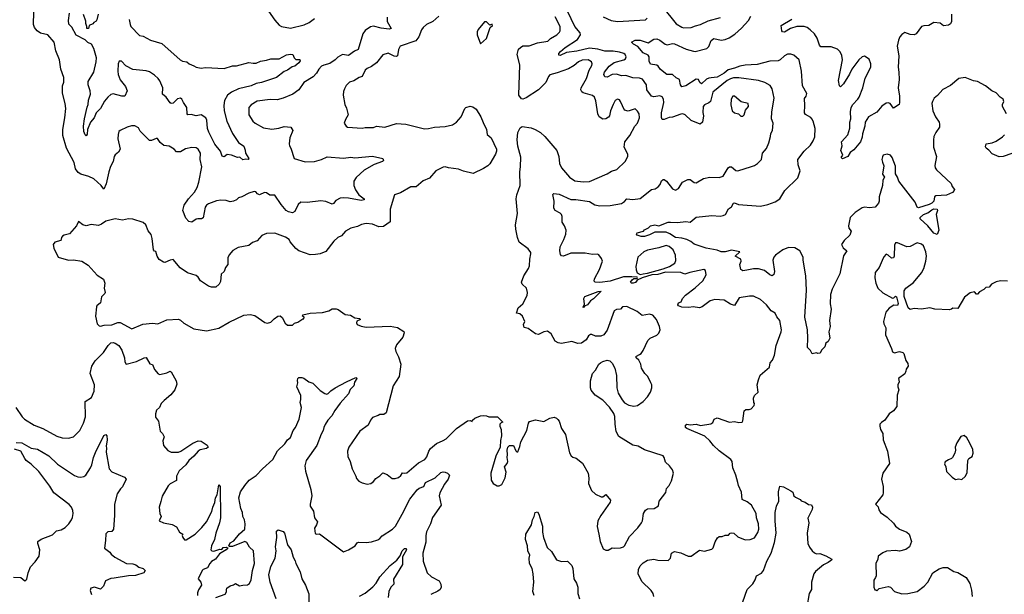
# Model space of a CAD drawing. Extents: x 2056909 to 2160450, y 827444 to 1016825.
# Tile 452 of 501: x 2126266 to 2135753, y 954947 to 960481. Entities that reach past the tile are written whole.
import ezdxf

# ---------------------------------------------------------------- set-up
doc = ezdxf.new("R2010")
doc.units = 0

msp = doc.modelspace()

# ---------------------------------------------------------------- linework, layer by layer
at = {"layer": '0CON10XD'}
for points in [[(2129805.7, 960505), (2129806.7, 960465), (2129846.7, 960395), (2129825, 960390.6), (2129750.2, 960400.2), (2129675, 960417.5), (2129645, 960412), (2129595, 960378), (2129572.9, 960345), (2129527, 960193), (2129491.8, 960178.2), (2129434.5, 960135.5), (2129375, 960144.6), (2129331.7, 960121.7), (2129305, 960094.3), (2129255, 960059.2), (2129195, 960044), (2129175, 960032.5), (2129147.8, 960005), (2129125.5, 959965), (2129095, 959930), (2129002, 959875), (2128954.6, 959805.4), (2128896.1, 959763.9), (2128805, 959724.4), (2128745, 959710), (2128677.7, 959712.3), (2128555, 959697.5), (2128495, 959661.2), (2128474.4, 959635.6), (2128472, 959565), (2128512, 959505), (2128533.3, 959485), (2128615, 959439.2), (2128695, 959427.5), (2128763.2, 959436.8), (2128815, 959453.1), (2128876.7, 959445), (2128897.5, 959415), (2128870, 959345), (2128861.2, 959285), (2128864, 959265), (2128876.7, 959243.3), (2128911.2, 959145), (2129015, 959112.1), (2129105, 959115.7), (2129174.1, 959135.9), (2129228.3, 959161.7), (2129385, 959146.9), (2129455, 959156.7), (2129495, 959150), (2129665, 959166.9), (2129765, 959143.3), (2129770, 959125), (2129760, 959115), (2129682.7, 959087.3), (2129585, 959031.9), (2129508.6, 958961.4), (2129485.8, 958925), (2129485.7, 958885.7), (2129502.6, 958842.6), (2129532.5, 958795), (2129585.8, 958755), (2129586.2, 958745), (2129555, 958740.8), (2129435, 958763.1), (2129383.1, 958766.9), (2129355, 958762), (2129311.2, 958738.8), (2129288.3, 958711.7), (2129275, 958706), (2129215, 958729.2), (2129166.4, 958736.4), (2129035, 958721.9), (2128975, 958722.5), (2128947.9, 958702.1), (2128917.3, 958632.7), (2128895, 958622), (2128855, 958630.6), (2128833.4, 958643.4), (2128785, 958700.8), (2128725, 958790), (2128675, 958791.2), (2128645, 958813.8), (2128625, 958815.8), (2128575, 958796), (2128556.7, 958805), (2128542.3, 958822.3), (2128525, 958826.2), (2128475, 958810), (2128405, 958773.8), (2128375, 958766.7), (2128355, 958746), (2128325, 958733.8), (2128295, 958726.2), (2128255, 958741.2), (2128203.9, 958743.9), (2128162, 958738), (2128085, 958708.9), (2128065, 958694.2), (2128051.9, 958675), (2128035, 958573.3), (2128015.9, 958564.1), (2127982.9, 958562.9), (2127965, 958558.6), (2127925, 958532), (2127895, 958536.2), (2127865, 958570), (2127838.6, 958645), (2127850.5, 958695), (2127892.3, 958755), (2127949.9, 958820.1), (2127974.6, 958865), (2127991.5, 958915), (2128020, 959065), (2128004.3, 959135), (2128007.2, 959197.2), (2127986, 959235), (2127965, 959248), (2127925, 959250), (2127864, 959236), (2127815, 959210), (2127775, 959208.8), (2127755, 959233.3), (2127705, 959263.3), (2127655, 959268.8), (2127619.7, 959299.7), (2127595, 959336.2), (2127581.7, 959338.3), (2127535, 959317.5), (2127515, 959317.5), (2127428, 959408), (2127409.7, 959439.7), (2127375, 959458.8), (2127342.3, 959457.7), (2127302.7, 959447.3), (2127232.5, 959415), (2127221.2, 959405), (2127213.8, 959375), (2127210.8, 959335), (2127233.1, 959235), (2127216.9, 959205), (2127185, 959180.8), (2127175.7, 959165), (2127167.5, 959115), (2127141.3, 959068.7), (2127124.3, 959015), (2127099.5, 958900.5), (2127075, 958850), (2127051.9, 958885), (2126978.6, 958948.6), (2126932.3, 958972.3), (2126855, 958992.7), (2126829.8, 959009.8), (2126804.4, 959044.4), (2126791.5, 959105), (2126715.6, 959245.6), (2126680.6, 959365), (2126680.6, 959425), (2126701.4, 959535), (2126708.6, 959625), (2126704.2, 959675), (2126679.2, 959775), (2126678, 959845), (2126689.3, 959879.3), (2126690, 959925), (2126661.2, 960005), (2126650, 960095), (2126613, 960183), (2126597.1, 960265), (2126536.8, 960336.8), (2126465, 960350), (2126433, 960373), (2126406.8, 960406.8), (2126397.8, 960435), (2126401.2, 960555)], [(2128662.3, 960562.3), (2128725.7, 960475.7), (2128767.3, 960427.3), (2128787.5, 960415), (2128875, 960400.5), (2129007.6, 960432.4), (2129054.1, 960455.9), (2129105, 960492.9)], [(2131802.4, 957962.4), (2131804.7, 957985.3), (2131853.8, 958075), (2131880, 958155), (2131871.1, 958181.1), (2131845, 958216.2), (2131833.6, 958223.6), (2131785, 958220.8), (2131715, 958231.8), (2131575, 958232), (2131505, 958204.2), (2131488, 958208), (2131478.3, 958218.3), (2131468.8, 958255), (2131472.9, 958295), (2131509.1, 958365), (2131526.7, 958415), (2131531.1, 958455), (2131516.4, 958496.4), (2131492.1, 958532.1), (2131494.3, 958585), (2131487.1, 958605), (2131475, 958619.2), (2131426.2, 958645), (2131411.2, 958665), (2131416.2, 958735), (2131403.8, 958796.2), (2131413.8, 958806.2), (2131465, 958799.5), (2131575, 958750.4), (2131625, 958749.6), (2131755, 958731.9), (2131807, 958697), (2131855, 958689.6), (2131956.8, 958693.2), (2132065, 958712.5), (2132095, 958730.8), (2132115, 958755.6), (2132175, 958750), (2132245, 958760), (2132354.3, 958845.7), (2132387.7, 958852.3), (2132418.8, 958871.2), (2132436.8, 958893.2), (2132450.3, 958929.7), (2132465, 958942), (2132475, 958942.5), (2132499.2, 958925), (2132555, 958851.2), (2132585, 958838.8), (2132613.8, 958855), (2132653.3, 958915), (2132705, 958943.3), (2132725, 958941.2), (2132765, 958912), (2132785, 958910), (2132855, 958953.3), (2132915, 958965.6), (2133005, 958962.9), (2133035, 958970), (2133045, 958975.8), (2133092.2, 959055), (2133105, 959065.6), (2133125, 959064.2), (2133165, 959028), (2133185, 959024.2), (2133316.7, 959066.7), (2133345, 959076.7), (2133375, 959096.7), (2133413.6, 959136.4), (2133424, 959195), (2133460.3, 959239.7), (2133484, 959295), (2133501.9, 959355), (2133504.3, 959385.7), (2133520.8, 959415), (2133526.2, 959485), (2133510.8, 959525), (2133512.9, 959595), (2133535.6, 959725), (2133515.7, 959815), (2133496.9, 959846.9), (2133447.4, 959877.4), (2133385, 959897.3), (2133195, 959922.8), (2133145, 959922.3), (2133115, 959913), (2133083.3, 959895), (2132945, 959782.5), (2132922.1, 959695), (2132905, 959679.6), (2132865, 959661.9), (2132851.1, 959645), (2132848.3, 959588.3), (2132855.6, 959554.4), (2132843.8, 959495), (2132823.6, 959473.6), (2132735, 959511.2), (2132677.5, 959565), (2132655, 959573.8), (2132635, 959572.5), (2132555, 959542.2), (2132525, 959540.6), (2132475, 959520), (2132455, 959520), (2132448.6, 959538.6), (2132448.9, 959585), (2132472.5, 959685), (2132470, 959715), (2132455, 959737.5), (2132435, 959748.2), (2132375, 959739.2), (2132355, 959745.8), (2132310, 959805), (2132306.7, 959855), (2132267.3, 959907.3), (2132237.8, 959917.8), (2132175, 959922.3), (2132105, 959945.3), (2132065, 959941.6), (2132015, 959957.2), (2131975, 959952.5), (2131925, 959929.2), (2131905, 959931.2), (2131895.7, 959955), (2131899.4, 959975), (2131945, 960034.6), (2131995, 960068), (2132086.2, 960095), (2132102, 960105), (2132108.6, 960125), (2132099.2, 960145), (2132086, 960155), (2132045, 960170), (2131985, 960179.6), (2131905, 960178.4), (2131835, 960198.3), (2131755, 960206.2), (2131635, 960176.7), (2131533.6, 960166.4), (2131475, 960138), (2131459.3, 960139.3), (2131461.2, 960155), (2131478, 960175), (2131522.9, 960215), (2131640.7, 960289.3), (2131668.9, 960335), (2131665.6, 960355), (2131614.6, 960415), (2131545.6, 960565)], [(2132460.5, 960605), (2132592.4, 960442.4), (2132645, 960408.6), (2132663.4, 960403.4), (2132735, 960405.6), (2132776.6, 960423.4), (2132825, 960434.5), (2132898.6, 960471.4), (2133018.7, 960501.3)], [(2130305.6, 960514.4), (2130245.8, 960464.2), (2130185, 960435.7), (2130152, 960405), (2130137.5, 960385), (2130111.4, 960315), (2130082.5, 960277.5), (2129932.5, 960225), (2129914.3, 960195), (2129905, 960133.1), (2129895, 960128.2), (2129875, 960130.8), (2129815, 960159.2), (2129765, 960143.8), (2129705, 960067.1), (2129655, 960030), (2129615, 960012.5), (2129595.8, 959995), (2129565, 959934.3), (2129535.5, 959924.5), (2129485, 959892.5), (2129445, 959881.2), (2129410.9, 959849.1), (2129396.2, 959815), (2129385, 959790), (2129384, 959755), (2129398, 959665), (2129415, 959630), (2129431.2, 959565), (2129405, 959520), (2129393.8, 959485), (2129410, 959455), (2129425, 959446.7), (2129565, 959438), (2129595, 959444.2), (2129675, 959442.9), (2129705, 959455.7), (2129785, 959447.5), (2129895, 959482), (2129985, 959475.8), (2130165, 959431.4), (2130206.3, 959433.7), (2130263.5, 959446.5), (2130365, 959451.4), (2130435, 959468), (2130475.8, 959494.2), (2130520, 959545), (2130555, 959627.5), (2130565, 959636.7), (2130605, 959648.8), (2130631.2, 959641.2), (2130665, 959618.8), (2130710, 959545), (2130730.3, 959490.3), (2130765, 959422.5), (2130768.8, 959375), (2130809.5, 959345), (2130859.5, 959235), (2130860.6, 959215), (2130850.6, 959185), (2130795, 959093.3), (2130775, 959073.3), (2130735, 959048.8), (2130635, 959000), (2130543, 959023), (2130495, 959042), (2130397, 959053), (2130365, 959063.8), (2130345, 959061.2), (2130274.2, 959025.8), (2130214.1, 958955.9), (2130155, 958930), (2130085, 958872), (2130035, 958870.8), (2129935.9, 958814.1), (2129876.7, 958793.3), (2129836.5, 958655), (2129836.2, 958535), (2129771.7, 958488.3), (2129725, 958485.8), (2129665, 958511.1), (2129605, 958518.1), (2129560.3, 958509.7), (2129520.5, 958489.5), (2129455, 958474), (2129405, 958444), (2129365, 958398.8), (2129332.5, 958385), (2129292.4, 958347.6), (2129215, 958247.5), (2129162.5, 958225), (2129115, 958218.9), (2129065, 958216.9), (2128955.4, 958255.4), (2128927.6, 958277.6), (2128872.7, 958342.7), (2128861.2, 958365), (2128825.5, 958385.5), (2128725, 958424), (2128645, 958422), (2128597.5, 958402.5), (2128555, 958350.8), (2128510, 958335), (2128475, 958308), (2128371.7, 958288.3), (2128320.9, 958259.1), (2128284.4, 958215.6), (2128272.7, 958187.3), (2128271.2, 958125), (2128248.8, 958095), (2128235, 958057.5), (2128208.3, 958031.7), (2128199.3, 957960.7), (2128186.4, 957933.6), (2128155, 957906.7), (2128115, 957906.7), (2128085, 957914.2), (2128006.7, 957965), (2127985, 958000), (2127965, 958018.8), (2127882.3, 958042.3), (2127812.1, 958092.1), (2127745, 958172.5), (2127715, 958166.2), (2127665, 958144), (2127650, 958145), (2127610.5, 958170.5), (2127589.2, 958205), (2127578.3, 958248.3), (2127563, 958253), (2127553.6, 958263.6), (2127543.6, 958373.6), (2127533.9, 958413.9), (2127505, 958447.5), (2127482.5, 958505), (2127455, 958527.5), (2127355, 958559.2), (2127315, 958562), (2127255, 958551.2), (2127185, 958562), (2127095, 958541.4), (2127055, 958512), (2127025, 958498.8), (2126955, 958508.8), (2126905, 958497.5), (2126875, 958506.7), (2126832.5, 958537.5), (2126814.3, 958495.7), (2126745, 958420), (2126695, 958406.2), (2126677.5, 958395), (2126667.5, 958385), (2126663.3, 958355), (2126605, 958337.1), (2126586.7, 958315), (2126595, 958280), (2126637.5, 958195), (2126735, 958166), (2126785, 958168), (2126865, 958156.2), (2126926.4, 958116.4), (2127010.7, 958020.7), (2127073.6, 957983.6), (2127086.2, 957945), (2127080, 957895), (2127088.8, 957855), (2127085, 957843.3), (2127055, 957812.5), (2127044, 957755), (2127010, 957725), (2127006.7, 957715), (2126996.7, 957625), (2127011.7, 957551.7), (2127031.7, 957531.7), (2127045, 957528.8), (2127079.3, 957540.7), (2127155, 957541.9), (2127212.5, 957565), (2127234.4, 957564.4), (2127345, 957504.3), (2127452.4, 957547.6), (2127545, 957560), (2127597.8, 957552.2), (2127685, 957590), (2127795, 957596.7), (2127815, 957587.5), (2127847.7, 957557.7), (2127944.2, 957504.2), (2128065, 957486.2), (2128185, 957510.6), (2128285, 957566.9), (2128425, 957634.3), (2128485, 957641.8), (2128531.7, 957631.7), (2128626.4, 957566.4), (2128655, 957557.5), (2128685, 957567.5), (2128718.3, 957601.7), (2128752.5, 957625), (2128775, 957628), (2128795, 957613.3), (2128825, 957560), (2128845, 957540), (2128895, 957540), (2128913, 957557), (2128945, 957567.5), (2128995, 957600), (2129005, 957600), (2129007, 957617), (2128990, 957625), (2128995, 957640), (2129064.2, 957655.8), (2129185, 957660.6), (2129243.9, 957676.1), (2129275, 957696.7), (2129315, 957697.5), (2129335, 957690), (2129402.7, 957642.7), (2129452.5, 957635), (2129495, 957610), (2129540, 957605), (2129550, 957595), (2129513.6, 957576.4), (2129510.7, 957560.7), (2129517, 957547), (2129555, 957530), (2129605, 957521.2), (2129835, 957529.2), (2129907.3, 957517.3), (2129967.7, 957477.7), (2129970, 957465), (2129957.1, 957425), (2129895, 957350), (2129882.9, 957315), (2129889.2, 957285), (2129915.6, 957235), (2129936.7, 957165), (2129922.5, 957045), (2129863.3, 956955), (2129795.7, 956694.3), (2129775, 956678.8), (2129735, 956678.8), (2129719.7, 956670.3), (2129665, 956650.8), (2129645.8, 956625), (2129623.3, 956575), (2129542.7, 956517.3), (2129436.7, 956365), (2129423.8, 956325), (2129428.8, 956275), (2129451.2, 956225), (2129470, 956155), (2129505.9, 956085.9), (2129512.3, 956062.3), (2129535, 956036.7), (2129565, 956021.2), (2129615, 956008.8), (2129650, 956015), (2129676.4, 956033.6), (2129697, 956063), (2129735, 956087.5), (2129765, 956117.5), (2129805, 956102.5), (2129855, 956063.3), (2129885, 956061.2), (2129917, 956073), (2129939.2, 956090.8), (2129955, 956116.2), (2129975, 956112.5), (2129995, 956117.5), (2130110, 956215), (2130170, 956245), (2130189.8, 956270.2), (2130207.7, 956325), (2130225, 956351.2), (2130281, 956399), (2130345, 956427.5), (2130375.4, 956444.6), (2130475, 956545.7), (2130582.1, 956617.9), (2130605, 956620), (2130625, 956610), (2130630, 956625), (2130652.5, 956645), (2130705, 956667.5), (2130735, 956670), (2130765, 956667.5), (2130787, 956657), (2130870, 956655), (2130920, 956605), (2130905, 956600), (2130893.3, 956585), (2130893.8, 956565), (2130906.2, 956535), (2130909.2, 956475), (2130898.3, 956428.3), (2130896.2, 956365), (2130855, 956277.5), (2130804, 956115), (2130810, 956045), (2130827.5, 956015), (2130865, 955991.2), (2130885, 955992), (2130910, 956005), (2130945, 956070), (2130952, 956125), (2130936.2, 956175), (2130963, 956207), (2130970, 956225), (2130962.5, 956265), (2130967.5, 956295), (2130963.8, 956335), (2130970.8, 956365), (2130985, 956380), (2131025, 956380), (2131045, 956330), (2131055, 956320), (2131065, 956320), (2131085, 956370)], [(2127321.9, 960481.9), (2127328.6, 960435), (2127336.9, 960416.9), (2127419.5, 960329.5), (2127455, 960321.4), (2127525, 960284.5), (2127635, 960251.9), (2127811.4, 960095), (2127835, 960083.3), (2127875, 960075.5), (2127898, 960055), (2127945, 960037.8), (2127965, 960023.9), (2128015, 960014.6), (2128055, 960020.3), (2128235, 960011.5), (2128315, 960038.1), (2128355, 960037.5), (2128475, 960070), (2128516.2, 960063.8), (2128545, 960062.5), (2128585, 960082.5), (2128645, 960090.6), (2128685, 960105.5), (2128765.6, 960104.4), (2128835, 960142.5), (2128875, 960150), (2128897.5, 960145), (2128910, 960115), (2128925, 960097.5), (2128965, 960096.7), (2128968.8, 960085), (2128956, 960065), (2128918, 960035), (2128891.9, 960028.1), (2128845, 959995.6), (2128815, 959983.1), (2128738.8, 959925), (2128595, 959875.3), (2128545, 959865.7), (2128497.2, 959842.8), (2128373, 959817), (2128305.7, 959784.3), (2128268.5, 959755), (2128237.5, 959702.5), (2128231.9, 959655), (2128235.6, 959605), (2128260, 959505), (2128315, 959384), (2128375, 959298.8), (2128425, 959262.5), (2128438.8, 959225), (2128440, 959195), (2128472.5, 959145), (2128466.4, 959133.6), (2128445, 959137.5), (2128415, 959132.9), (2128387, 959157), (2128365, 959153.8), (2128307.3, 959177.3), (2128265.9, 959184.1), (2128235, 959162), (2128216, 959166), (2128200, 959215), (2128145, 959282), (2128087.2, 959397.2), (2128076.6, 959435), (2128070.4, 959515), (2128059.1, 959535), (2128014.6, 959565.4), (2127965, 959555.8), (2127917.3, 959567.3), (2127885, 959566), (2127878.6, 959575), (2127875.6, 959635), (2127842.5, 959682.5), (2127827.2, 959717.2), (2127815, 959725.7), (2127785, 959718.6), (2127745, 959677.5), (2127725, 959674.3), (2127715, 959680.8), (2127676, 959736), (2127640.9, 959765), (2127645.3, 959825), (2127615, 959891.2), (2127600.6, 959915), (2127565, 959948.1), (2127515, 959979.2), (2127485, 959987.5), (2127355, 960001.9), (2127287.8, 960037.8), (2127245, 960081.2), (2127225, 960082.5), (2127213.8, 960055), (2127210, 959985), (2127214.4, 959955), (2127233.2, 959903.2), (2127285, 959838), (2127302, 959795), (2127277.5, 959745), (2127250, 959745), (2127165, 959767.5), (2127145, 959761.1), (2127114.1, 959735.9), (2127082.7, 959697.3), (2127045, 959626), (2127002.2, 959585), (2126984.4, 959535), (2126948.5, 959495), (2126918.6, 959425), (2126915, 959380), (2126905, 959362.5), (2126895, 959372.5), (2126884.6, 959404.6), (2126880.5, 959455), (2126889.1, 959525), (2126915, 959638.8), (2126924.4, 959665), (2126928.2, 959705), (2126949.1, 959765), (2126946.2, 959795), (2126925.8, 959855), (2126925.4, 959885), (2126979.1, 959975), (2127002.7, 960075), (2127004.4, 960115), (2126979.1, 960205), (2126959.1, 960245), (2126922, 960262), (2126895, 960288.5), (2126811.2, 960331.2), (2126768.8, 960408.8), (2126738.8, 960438.8), (2126734.6, 960474.6), (2126746.7, 960545)], [(2127021.2, 960535), (2127009.2, 960480.8), (2127003.3, 960466.7), (2126980, 960455), (2126970, 960440), (2126933.8, 960426.2), (2126927.5, 960395), (2126914, 960395), (2126913.3, 960415), (2126902, 960445), (2126903.8, 960466.2), (2126882, 960532)], [(2130705, 960250), (2130765, 960300), (2130800, 960405), (2130820, 960425), (2130818.3, 960438.3), (2130795, 960430), (2130765, 960460), (2130745, 960460), (2130683.9, 960386.1), (2130673.3, 960365), (2130673.3, 960335), (2130705, 960250)], [(2131935, 955373.3), (2131974, 955396), (2131995, 955391.2), (2132056.1, 955393.9), (2132085, 955403.8), (2132095, 955413.3), (2132142, 955505), (2132221.7, 955588.3), (2132257.5, 955635), (2132266.4, 955653.6), (2132276.7, 955725), (2132295, 955757.5), (2132315, 955770), (2132380, 955775), (2132420.7, 955799.3), (2132426.7, 955845), (2132490.7, 955929.3), (2132496.7, 955965), (2132522.5, 955995), (2132545, 956040), (2132566.7, 956115), (2132556.1, 956146.1), (2132527.5, 956185), (2132490, 956220), (2132476.9, 956265), (2132465, 956282), (2132285, 956340), (2132224.1, 956374.1), (2132175, 956383.8), (2132038.2, 956468.2), (2132014.3, 956515), (2132002.5, 956585), (2131998.8, 956661.2), (2131989.7, 956689.7), (2131949.4, 956749.4), (2131885.6, 956815.6), (2131810.8, 956865), (2131771.7, 956911.7), (2131766, 956935), (2131765.9, 957004.1), (2131786.2, 957075), (2131813.8, 957105), (2131847.5, 957165), (2131862.8, 957177.2), (2131885, 957190.8), (2131925, 957202), (2131953.3, 957195), (2131974.4, 957174.4), (2131998.8, 957125), (2132015.8, 957055), (2132019.2, 956935), (2132034, 956885), (2132070.3, 956820.3), (2132095, 956792), (2132135, 956767.5), (2132185, 956760.6), (2132218.8, 956765), (2132274, 956805), (2132315, 956850), (2132345, 956893.3), (2132355.7, 956935.7), (2132355.6, 956965), (2132348.6, 956985), (2132317.1, 957045), (2132289.2, 957075), (2132257.5, 957125), (2132251.2, 957165), (2132232.3, 957202.3), (2132206.7, 957225), (2132203.3, 957235), (2132208.3, 957241.7), (2132238.3, 957258.3), (2132253, 957267), (2132272.5, 957295), (2132317, 957393), (2132340, 957415), (2132405, 957442.5), (2132425, 957462.5), (2132435.9, 957494.1), (2132432, 957525), (2132403.3, 957595), (2132367.5, 957635), (2132335, 957645.8), (2132265, 957633.8), (2132215, 957670), (2132115, 957720), (2132075, 957716.2), (2132055.7, 957694.3), (2132015, 957690), (2131995, 957676.7), (2131927.9, 957492.1), (2131895, 957446.7), (2131865, 957433.8), (2131815, 957433.8), (2131778.8, 957448.8), (2131765, 957448.8), (2131746.2, 957435), (2131725, 957397.5), (2131680, 957365), (2131645, 957364.2), (2131585, 957382.9), (2131485, 957364), (2131455, 957368.8), (2131426.1, 957386.1), (2131386.1, 957456.1), (2131351.7, 957481.7), (2131315, 957473.8), (2131265, 957448.8), (2131237.1, 957457.1), (2131165, 957507.5), (2131127, 957517), (2131120, 957545), (2131132.5, 957575), (2131111.2, 957625), (2131085, 957650), (2131053.3, 957655), (2131069.2, 957705), (2131113.8, 957745), (2131154.1, 957825.9), (2131157.5, 957855), (2131150, 957895), (2131106.2, 957935), (2131102, 957955), (2131124, 958015), (2131168, 958085), (2131178.3, 958111.7), (2131180, 958175), (2131191.2, 958225), (2131189.5, 958239.5), (2131166.2, 958275), (2131079.3, 958339.3), (2131063, 958383), (2131045.4, 958465), (2131043.6, 958505), (2131061.1, 958615), (2131050, 958755), (2131055.5, 958794.5), (2131086.9, 958885), (2131084.5, 959015), (2131090.4, 959065), (2131096.1, 959156.1), (2131065, 959262.5), (2131058.1, 959325), (2131065.8, 959395), (2131089.5, 959440.5), (2131106.1, 959453.9), (2131195, 959439.2), (2131233.3, 959425), (2131283.6, 959393.6), (2131326.3, 959356.3), (2131441.2, 959221.2), (2131459.2, 959165), (2131465.8, 959095), (2131485.8, 959055), (2131564, 958965), (2131615, 958930), (2131695, 958920.8), (2131755.6, 958924.4), (2131925, 958995.7), (2131967.4, 959022.6), (2132020.3, 959039.7), (2132100, 959115), (2132126.2, 959165), (2132125, 959187.5), (2132091.2, 959255), (2132096.2, 959305), (2132145.8, 959365), (2132194.3, 959455), (2132218.1, 959485), (2132238.6, 959535), (2132235.8, 959575), (2132220.3, 959600.3), (2132195, 959623.8), (2132128.8, 959601.2), (2132095, 959611.2), (2132056.2, 959695), (2132045, 959708.8), (2132025, 959716.2), (2132005, 959703.3), (2131984.3, 959665), (2131958.6, 959605), (2131949.2, 959555), (2131938.7, 959541.3), (2131915, 959528), (2131885, 959522), (2131848, 959545), (2131835.6, 959575), (2131818.8, 959698.8), (2131805, 959734.2), (2131785, 959750.5), (2131695.4, 959775.4), (2131682.9, 959785), (2131673.3, 959805), (2131675, 959826.2), (2131728.5, 959915), (2131753.9, 959996.1), (2131779.1, 960040.9), (2131781.9, 960055), (2131775, 960075.8), (2131745, 960096.2), (2131685, 960090.8), (2131651.4, 960075), (2131609.8, 960040.2), (2131555, 960007.8), (2131445, 959968.5), (2131375, 959950.8), (2131360, 959935), (2131334.5, 959875.5), (2131263.9, 959806.1), (2131145, 959727.5), (2131115, 959717.5), (2131100, 959720), (2131076, 959756), (2131084.4, 960045), (2131060.4, 960145), (2131073.5, 960196.5), (2131090, 960215), (2131115, 960228.6), (2131175, 960228.9), (2131255, 960257.8), (2131353.8, 960275), (2131381.1, 960298.9), (2131441.9, 960335), (2131468.5, 960361.5), (2131474.5, 960375.5), (2131473.5, 960415), (2131425, 960508.9)], [(2131888.3, 960508.3), (2131964.2, 960474.2), (2132025, 960464.6), (2132295, 960480), (2132313.3, 960495)], [(2135773.8, 959575), (2135736.2, 959645), (2135736.7, 959663.3), (2135750, 959695), (2135743.3, 959715), (2135714.3, 959734.3), (2135675, 959776.2), (2135632.5, 959795), (2135573.6, 959843.6), (2135495, 959886.2), (2135455, 959893.3), (2135375, 959923.3), (2135315, 959916.2), (2135235, 959848), (2135160.9, 959809.1), (2135108.7, 959751.3), (2135076.2, 959725), (2135060, 959695), (2135056.2, 959675), (2135066, 959605), (2135089.2, 959545), (2135125.8, 959495), (2135129.2, 959475), (2135127.5, 959445), (2135092.9, 959395), (2135075.8, 959355), (2135070.8, 959325), (2135072.5, 959255), (2135100.8, 959165), (2135083, 959077), (2135087.5, 959055), (2135100, 959035), (2135240, 958905), (2135250, 958875), (2135272, 958845), (2135271.4, 958835), (2135255, 958815.6), (2135195, 958790), (2135095, 958786), (2135081.2, 958775), (2135074.3, 958735), (2135055.8, 958715), (2135029.7, 958700.3), (2134925, 958668.1), (2134914.4, 958674.4), (2134893.1, 958725), (2134736.2, 958925), (2134723.8, 958965), (2134705.9, 958995.9), (2134705, 959070), (2134673.8, 959155), (2134656.7, 959175), (2134625, 959186.2), (2134587.5, 959175), (2134578.3, 959161.7), (2134574, 959135), (2134578.3, 959108.3), (2134593.3, 959075), (2134580, 958995), (2134600, 958965), (2134584.2, 958935), (2134580.8, 958885), (2134548.6, 958775), (2134547.1, 958735), (2134542, 958715), (2134507.5, 958675), (2134455, 958670.8), (2134405, 958675.8), (2134385, 958669.2), (2134315, 958626), (2134268.6, 958575), (2134251.4, 958495), (2134255.8, 958475), (2134276.7, 958445), (2134264, 958405), (2134209.5, 958355), (2134185.8, 958315), (2134200.8, 958285), (2134235.6, 958254.4), (2134203.1, 958206.9), (2134168.6, 958035), (2134095, 957886.7), (2134078.1, 957835), (2134075.7, 957745.7), (2134084.3, 957695), (2134069.2, 957585), (2134073.9, 957526.1), (2134063.3, 957475), (2134072.5, 957415), (2134056.4, 957383.6), (2134032.5, 957365), (2134025, 957330), (2133991.7, 957298.3), (2133979.3, 957270.7), (2133957, 957267), (2133943, 957273), (2133903, 957263), (2133886.1, 957296.1), (2133856.7, 957325), (2133860.8, 957415), (2133855.7, 957495.7), (2133830, 957615), (2133848.1, 957875), (2133839.6, 958015), (2133814.4, 958165), (2133814.3, 958195), (2133784, 958255), (2133733.3, 958285), (2133675, 958288), (2133618.8, 958265), (2133547.6, 958212.4), (2133532.5, 958195), (2133521.9, 958165), (2133537.8, 958055), (2133531.9, 958028.1), (2133515, 958015.8), (2133495, 958023.1), (2133442, 958065), (2133385, 958083.3), (2133336.8, 958083.2), (2133272.5, 958067.5), (2133235, 958062), (2133215.9, 958075.9), (2133206.2, 958125), (2133217.5, 958155), (2133214.2, 958175), (2133160, 958205), (2133206.1, 958246.1), (2133125, 958260.6), (2133065, 958245.3), (2133025.4, 958245.4), (2132985, 958260.9), (2132879.3, 958279.3), (2132765, 958319.4), (2132732.9, 958345), (2132695, 958363.2), (2132645, 958378.2), (2132585, 958382.4), (2132529.5, 958419.5), (2132493.5, 958433.5), (2132385, 958435.5), (2132335, 958409.5), (2132285, 958394.2), (2132255, 958394.4), (2132216.7, 958405), (2132208.8, 958415), (2132215, 958430), (2132276.2, 958443.8), (2132285, 958456.7), (2132323.3, 958476.7), (2132345, 958496.7), (2132385, 958506.2), (2132425, 958495.7), (2132515, 958531.2), (2132538.3, 958531.7), (2132605, 958526.5), (2132685, 958537.1), (2132725, 958532), (2132785, 958578.6), (2132935, 958595.6), (2133015, 958590.6), (2133045, 958594.4), (2133065.3, 958604.7), (2133095, 958661.2), (2133125, 958680), (2133145, 958713.8), (2133155, 958716), (2133193, 958703), (2133404.6, 958684.6), (2133475, 958701.5), (2133545, 958726.7), (2133590.8, 958755), (2133639.4, 958835), (2133765, 958957.5), (2133786, 959025), (2133767.5, 959085), (2133764.3, 959135), (2133826.3, 959213.7), (2133887.1, 959272.9), (2133912.9, 959315), (2133926.8, 959353.2), (2133930, 959435), (2133912, 959505), (2133900, 959525), (2133888.5, 959538.5), (2133838.9, 959568.9), (2133826.9, 959585), (2133831.9, 959655), (2133828.3, 959721.7), (2133843.3, 959745), (2133849.3, 959769.3), (2133809.2, 959845), (2133798, 959985), (2133776.2, 960095), (2133725, 960141.2), (2133695, 960150), (2133665, 960148), (2133635, 960132), (2133595, 960094.2), (2133575.5, 960084.5), (2133495, 960081.1), (2133371.5, 960048.5), (2133255, 960044.8), (2133204.7, 960034.7), (2133155, 960013), (2133092.8, 959997.2), (2133055, 959966.7), (2132985, 959928.2), (2132929.2, 959920.8), (2132905, 959918.2), (2132885, 959908.2), (2132835, 959862.9), (2132820.6, 959875), (2132805, 959904.2), (2132785, 959909.5), (2132685, 959843.5), (2132645, 959836), (2132634.4, 959855), (2132624, 959905), (2132590.2, 959920.2), (2132555, 959954.3), (2132500, 959955), (2132440.3, 960000.3), (2132419.2, 960035), (2132405, 960044.4), (2132343.6, 960053.6), (2132332, 960082), (2132330, 960125), (2132320.8, 960140.8), (2132272.6, 960162.6), (2132222.1, 960222.1), (2132180.8, 960245), (2132160, 960265), (2132195, 960284.3), (2132215, 960285.7), (2132245, 960282.9), (2132322.9, 960257.1), (2132375, 960294.2), (2132405, 960296), (2132435, 960284), (2132485, 960244.4), (2132505, 960240.5), (2132555, 960252.5), (2132575, 960249.2), (2132687.9, 960197.9), (2132758.2, 960178.2), (2132775, 960175.5), (2132886.2, 960205), (2132905, 960223.8), (2132929.4, 960280.6), (2132955, 960300.6), (2133025, 960283.2), (2133065, 960291.6), (2133101.8, 960308.2), (2133156.6, 960343.4), (2133221.3, 960398.7), (2133288.1, 960475), (2133309.4, 960515)], [(2135243, 960533), (2135245.8, 960465), (2135235, 960441.2), (2135215, 960427.5), (2135166.4, 960423.6), (2135135, 960448), (2135075, 960453.3), (2135025, 960426), (2134976.4, 960423.6), (2134955, 960416.2), (2134903.3, 960345), (2134885.9, 960334.1), (2134847.7, 960337.7), (2134795, 960357.5), (2134765, 960338), (2134747.1, 960315), (2134732.5, 960285), (2134721.5, 960225), (2134737.7, 960132.3), (2134731.2, 960025), (2134738.6, 959975), (2134740.6, 959905), (2134731.5, 959825), (2134742.9, 959745), (2134744.3, 959685), (2134739.4, 959665), (2134685, 959630.8), (2134652.5, 959675), (2134635, 959681.2), (2134615, 959678), (2134572.7, 959647.3), (2134525, 959591.4), (2134443.4, 959546.6), (2134414.2, 959495), (2134409.2, 959455), (2134387, 959383), (2134385, 959350), (2134367.5, 959305), (2134303, 959227), (2134267, 959203), (2134245, 959162.5), (2134195, 959142.5), (2134182.7, 959152.7), (2134196.7, 959175), (2134178.3, 959221.7), (2134190, 959265), (2134183.3, 959305), (2134246.2, 959373.8), (2134264.1, 959435.9), (2134265.8, 959495), (2134273, 959527), (2134270, 959595), (2134277.5, 959635), (2134294.7, 959665.3), (2134342.5, 959715), (2134354.2, 959735), (2134389.4, 959825), (2134412.4, 959917.6), (2134466.8, 960023.2), (2134466.6, 960056.6), (2134450.3, 960100.3), (2134405, 960130), (2134385, 960122.5), (2134350.8, 960095), (2134283.3, 960005), (2134262, 959958), (2134205.4, 959864.6), (2134175, 959833.3), (2134164.3, 959844.3), (2134154.2, 959895.8), (2134194.5, 960095), (2134187.9, 960137.9), (2134173, 960173), (2134145, 960198.5), (2134085, 960220.4), (2133985, 960218.9), (2133971.5, 960235), (2133950.9, 960305), (2133923.5, 960345), (2133883.3, 960385), (2133855, 960404.6), (2133825, 960414.6), (2133755.3, 960414.7), (2133693.4, 960396.6), (2133635, 960361.8), (2133614.5, 960364.5), (2133608.8, 960375), (2133602.5, 960425), (2133705.5, 960485)], [(2133235, 959551.2), (2133245.8, 959565), (2133258.8, 959611.2), (2133287.5, 959645), (2133285.8, 959675), (2133218.8, 959688.8), (2133155, 959744), (2133137.5, 959745), (2133122.2, 959715), (2133117.9, 959662.1), (2133131.4, 959605), (2133155, 959584), (2133193.6, 959573.6), (2133215, 959553.3), (2133235, 959551.2)], [(2135825, 959191.9), (2135742.5, 959165), (2135705, 959160.6), (2135635, 959189.2), (2135605.7, 959225.7), (2135580, 959245), (2135573.6, 959256.4), (2135577.5, 959285), (2135635, 959296.2), (2135675, 959312), (2135736.4, 959353.6), (2135755, 959373.8)], [(2135105, 958413.3), (2135075, 958424), (2135016.7, 958496.7), (2134943.8, 958565), (2134941.2, 958575), (2134975, 958606.7), (2135015, 958622.2), (2135055, 958651.2), (2135075, 958658.2), (2135105.5, 958655.5), (2135110, 958645), (2135097.5, 958605), (2135122, 958455), (2135105, 958413.3)], [(2132245, 958027.5), (2132275, 958034.2), (2132315, 958038.8), (2132465, 958081), (2132525.9, 958104.1), (2132579.4, 958135), (2132588.7, 958161.3), (2132584.3, 958215), (2132562.5, 958265), (2132525, 958296.9), (2132495, 958305.6), (2132425, 958284.4), (2132315, 958262.7), (2132280, 958245), (2132221.5, 958195), (2132202.7, 958105), (2132205, 958072.5), (2132215, 958044), (2132245, 958027.5)], [(2135785, 957963.3), (2135717, 957967), (2135675, 957956.7), (2135630, 957935), (2135607.5, 957905), (2135575, 957902.5), (2135555, 957882.5), (2135515, 957860), (2135495, 957837.5), (2135485, 957837.5), (2135465, 957860), (2135425, 957850), (2135370.5, 957809.5), (2135336.1, 957753.9), (2135305, 957700), (2135258.3, 957701.7), (2135245, 957692.5), (2135221.7, 957688.3), (2135085, 957694.4), (2135035, 957707.5), (2134955, 957694), (2134885, 957698.8), (2134845, 957690), (2134826.7, 957705), (2134789.2, 957815), (2134788.6, 957871.4), (2134805, 957896.7), (2134879.7, 957950.3), (2134955, 958044), (2134978.5, 958085), (2134997.3, 958155), (2135003.5, 958205), (2134998.2, 958245), (2134975, 958303.8), (2134955, 958320), (2134915, 958332), (2134845, 958298), (2134815, 958294), (2134725, 958331.2), (2134705, 958332.5), (2134695, 958310), (2134690.6, 958205), (2134685, 958186.7), (2134665, 958183.8), (2134635, 958213.3), (2134615, 958223.3), (2134591.7, 958198.3), (2134577.5, 958162.5), (2134548.8, 958095), (2134507.5, 958045), (2134506, 957995), (2134516.2, 957945), (2134536.2, 957895), (2134581.7, 957851.7), (2134675, 957800), (2134688.3, 957801.7), (2134705, 957820), (2134715, 957812.5), (2134732, 957748), (2134725, 957730), (2134688.3, 957731.7), (2134645, 957702.5), (2134612.5, 957665), (2134588.8, 957575), (2134592.3, 957552.3), (2134613.3, 957515), (2134610, 957445), (2134666.7, 957315), (2134675, 957282.5), (2134695, 957272.5), (2134745, 957286.2), (2134775, 957277.5), (2134786.7, 957265), (2134805, 957200), (2134825, 957170), (2134826.2, 957145), (2134806.7, 957115), (2134805.8, 957095), (2134795, 957071.2), (2134733.3, 957025), (2134740, 956995), (2134727.5, 956965), (2134727.5, 956945), (2134736.7, 956915), (2134722.5, 956865), (2134716.7, 956755), (2134686, 956714), (2134643.3, 956685), (2134603.3, 956625), (2134568.6, 956601.4), (2134553.8, 956585), (2134553.8, 956565), (2134561.2, 956535), (2134583.8, 956495), (2134586.7, 956435), (2134628.8, 956325), (2134647, 956207), (2134582.5, 956115), (2134571.4, 956055), (2134586.2, 955985), (2134587.5, 955925), (2134582.5, 955905), (2134512.5, 955815), (2134538.3, 955788.3), (2134545, 955760), (2134560, 955735), (2134625, 955690), (2134685, 955633.3), (2134705, 955604), (2134743.8, 955575), (2134815.7, 955545.7), (2134835.9, 955525.9), (2134858.6, 955455), (2134839.2, 955405), (2134805, 955378.6), (2134745, 955362.2), (2134705, 955369.4), (2134617.3, 955362.7), (2134582.4, 955347.6), (2134537.5, 955315), (2134533.3, 955285), (2134516.2, 955245), (2134518.8, 955125), (2134512, 955108), (2134497, 955083), (2134497.5, 955015), (2134505, 954990), (2134515, 954990), (2134525, 954980), (2134547.5, 955002.5), (2134635, 955023.8), (2134656.7, 955015), (2134695, 954974.2), (2134765, 954950.6), (2134824.2, 954954.2), (2134915, 954974.2), (2134980, 955025), (2135016.7, 955065), (2135065, 955153.3), (2135126.4, 955193.6), (2135165, 955206.7), (2135205, 955206.7), (2135266.4, 955166.4), (2135305.9, 955155.9), (2135385, 955107.5), (2135420.9, 955050.9), (2135437.4, 954987.4), (2135443.8, 954926.2)], [(2132376.9, 954925), (2132368.6, 954955), (2132350, 954985), (2132261.5, 955071.5), (2132225.4, 955145.4), (2132227.5, 955185), (2132245, 955222.5), (2132275, 955251.1), (2132316.7, 955275), (2132375, 955286.7), (2132415, 955277.5), (2132515, 955272.5), (2132535.7, 955295), (2132547, 955343), (2132575, 955358.8), (2132635, 955345.8), (2132706.4, 955313.6), (2132735, 955313.3), (2132815, 955372.5), (2132865, 955363.8), (2132935, 955383.3), (2132946.7, 955395), (2132966.1, 955453.9), (2132988.3, 955491.7), (2133005, 955503.3), (2133035, 955502.5), (2133063.6, 955516.4), (2133095, 955517.5), (2133112.5, 955535), (2133125, 955538.8), (2133146.7, 955535), (2133185, 955500), (2133255, 955471.4), (2133305, 955474.2), (2133345, 955491.2), (2133379.1, 955540.9), (2133387.3, 955575), (2133384.3, 955625.7), (2133365.6, 955685), (2133361.4, 955725), (2133317, 955807), (2133275, 955838.8), (2133228.8, 955858.8), (2133222.3, 955932.3), (2133192, 955995), (2133185.8, 956025), (2133166.9, 956095), (2133138.1, 956165), (2133131.1, 956225), (2133119.4, 956245), (2133005, 956327.5), (2132950.3, 956380.3), (2132915, 956426.9), (2132868.9, 956468.9), (2132695, 956543.3), (2132682.5, 956555), (2132680, 956575), (2132695, 956586.7), (2132725, 956578.8), (2132785, 956585.7), (2132825, 956572.5), (2132925, 956590), (2132945, 956602.5), (2132957.5, 956635), (2132985, 956646.2), (2133105, 956606.2), (2133155, 956610), (2133195, 956601.2), (2133226.1, 956603.9), (2133233, 956617), (2133246.2, 956715), (2133262.7, 956727.3), (2133293.6, 956726.4), (2133312.5, 956735), (2133343.3, 956765), (2133346.7, 956785), (2133340, 956795), (2133336.7, 956835), (2133347, 956863), (2133380, 956895), (2133371.2, 956965), (2133385, 957012.5), (2133401.2, 957058.8), (2133490, 957135), (2133496.7, 957175), (2133518.3, 957201.7), (2133538.8, 957251.2), (2133554.3, 957345), (2133602.5, 957475), (2133605.8, 957495.8), (2133590, 957585), (2133561.1, 957621.1), (2133545, 957656), (2133507.9, 957677.9), (2133460.8, 957735), (2133405, 957786), (2133337.3, 957817.3), (2133297.1, 957817.1), (2133197.3, 957802.7), (2133155, 957730), (2133115, 957740), (2133055, 957779.4), (2132965, 957787.5), (2132918, 957775), (2132843.2, 957716.8), (2132815, 957706), (2132755, 957715.8), (2132715, 957709.2), (2132645, 957714), (2132613.3, 957725), (2132606.7, 957735), (2132612.5, 957755), (2132640, 957765), (2132653.3, 957795), (2132682, 957828), (2132775, 957900), (2132846.9, 957965), (2132880, 958025), (2132874, 958065), (2132857.5, 958075), (2132723.1, 958046.9), (2132675, 958030.6), (2132635, 958046.4), (2132489.8, 958050.2), (2132415, 958026.7), (2132355.6, 958024.4), (2132265, 957996.2), (2132216.4, 957973.6), (2132199.2, 957950.8), (2132175.9, 957944.1), (2132160, 957945), (2132150, 957955), (2132166.2, 957975), (2132185, 957990), (2132215, 957990), (2132217.5, 957995), (2132215, 958000), (2132165.5, 958005.5), (2132085, 958005.9), (2131955.6, 957964.4), (2131855, 957949.8), (2131812.4, 957952.4), (2131802.4, 957962.4)], [(2131695, 957710), (2131694.2, 957714.2), (2131707.3, 957742.7), (2131701.4, 957795), (2131711.4, 957815), (2131838.8, 957865), (2131867.7, 957867.7), (2131795, 957793.1), (2131767.1, 957772.9), (2131735.8, 957735), (2131709.3, 957720.7), (2131705, 957712.5), (2131695, 957710)], [(2126227.1, 956745), (2126289.4, 956655), (2126311.4, 956635), (2126405, 956575.6), (2126490, 956545), (2126625, 956470.5), (2126675, 956454.5), (2126735, 956450), (2126785.5, 956464.5), (2126844.2, 956525), (2126881.4, 956595), (2126899.2, 956655), (2126896.1, 956803.9), (2126956.8, 956843.2), (2126983.1, 956905), (2126986.9, 956965), (2126944.6, 957075), (2126961.1, 957145), (2126993, 957197), (2127072.4, 957277.6), (2127118.5, 957345), (2127145, 957367.9), (2127165, 957371.8), (2127185, 957367.1), (2127221.9, 957341.9), (2127248.7, 957298.7), (2127276.2, 957225), (2127280, 957185), (2127290, 957165), (2127391.7, 957188.3), (2127464.1, 957225.9), (2127485, 957226.7), (2127518.3, 957168.3), (2127545, 957160), (2127565, 957112.5), (2127599.3, 957069.3), (2127616.1, 957063.9), (2127685, 957080), (2127715, 957096.7), (2127725, 957090), (2127773.9, 957003.9), (2127780.7, 956970.7), (2127761.2, 956915), (2127721.2, 956868.8), (2127656.7, 956815), (2127630, 956785), (2127612.3, 956747.7), (2127585, 956720), (2127573.2, 956686.8), (2127572.7, 956652.7), (2127602.5, 956615), (2127618.3, 956518.3), (2127642.5, 956495), (2127657.5, 956465), (2127643.3, 956425), (2127650.5, 956380.5), (2127692.3, 956332.3), (2127725, 956316.2), (2127795, 956316), (2127817.5, 956325), (2127935, 956403.8), (2127985, 956423.8), (2128015, 956421.2), (2128073.3, 956385), (2128082.5, 956365), (2128065, 956351.2), (2128005, 956337.1), (2127984.4, 956325.6), (2127942.7, 956277.3), (2127895, 956237.5), (2127865.9, 956194.1), (2127803.3, 956135), (2127776.7, 956085), (2127777, 956043), (2127715, 956011.2), (2127697, 955993), (2127638.3, 955891.7), (2127625, 955840), (2127608.8, 955785), (2127617, 955727), (2127630, 955695), (2127610, 955655), (2127650, 955635), (2127735, 955618.8), (2127776.1, 955596.1), (2127807, 955547), (2127837, 955527), (2127830, 955515), (2127837.5, 955495), (2127855, 955473.3), (2127869.3, 955470.7), (2127955, 955526.2), (2128020.9, 955589.1), (2128064.3, 955645), (2128116.7, 955745), (2128126.2, 955785), (2128147.3, 955832.7), (2128152.5, 955875), (2128170, 955905), (2128185, 956000), (2128196.7, 955985), (2128202, 955685), (2128191.2, 955635), (2128154, 955535), (2128141.2, 955475), (2128113.8, 955415), (2128106.4, 955376.4), (2128116.1, 955366.1), (2128135, 955364.2), (2128195, 955382.5), (2128215, 955380), (2128225, 955397.5), (2128255, 955402.5), (2128270, 955395), (2128255.7, 955374.3)], [(2128155, 954917.5), (2128245, 954947.5), (2128259.3, 954970.7), (2128257, 954993), (2128262.5, 955005), (2128295, 955030), (2128325, 955037.5), (2128345, 955052.5), (2128385, 955027.5), (2128415, 955036.7), (2128461.7, 955038.3), (2128479.3, 955050.7), (2128496.7, 955085), (2128509.2, 955175), (2128529.5, 955245), (2128519.2, 955365), (2128481.1, 955401.1), (2128453.8, 955445), (2128435, 955456.9), (2128315, 955408.8), (2128288.3, 955408.3), (2128280, 955415), (2128295, 955442.5), (2128328.9, 955461.1), (2128385, 955530.8), (2128434, 955575), (2128438.8, 955625), (2128432, 955665), (2128415.4, 955695.4), (2128413.5, 955735), (2128396.4, 955775), (2128377.3, 955875), (2128392.5, 955935), (2128433.6, 955996.4), (2128475.6, 956045), (2128545, 956091.4), (2128604.3, 956155), (2128704.4, 956245), (2128750.1, 956329.9), (2128819.4, 956395), (2128845, 956434.3), (2128875, 956458), (2128901.5, 956525), (2128922.5, 956555), (2128958.5, 956635), (2128980, 956745), (2128966.8, 956793.2), (2128974.4, 956825), (2128973.1, 956863.1), (2128937.1, 956945), (2128945.8, 956985), (2128942.9, 957005), (2128944.4, 957025), (2128955, 957035.6), (2128985, 957035.7), (2129005, 957028), (2129053.3, 956993.3), (2129090.3, 956980.3), (2129159.5, 956909.5), (2129205, 956880), (2129225, 956876.2), (2129238.8, 956881.2), (2129265, 956908), (2129306.2, 956935), (2129415, 956992.2), (2129505, 957033.8), (2129512.5, 957032.5), (2129513.8, 957025), (2129491.1, 956988.9), (2129484.2, 956955.8), (2129451.2, 956918.8), (2129435, 956877.5), (2129353.1, 956786.9), (2129302.3, 956717.7), (2129274, 956666), (2129234.2, 956625), (2129207.9, 956582.1), (2129195.7, 956555), (2129191.2, 956525), (2129171.1, 956488.9), (2129130, 956380), (2129027.1, 956235), (2129014.4, 956185), (2129018.3, 956131.7), (2129070, 955955), (2129080.8, 955895), (2129064.2, 955815.8), (2129066, 955795), (2129097.9, 955747.9), (2129106.7, 955685), (2129133.8, 955645), (2129126, 955615), (2129106, 955585), (2129114.1, 955534.1), (2129125, 955526.7), (2129155, 955528.8), (2129385, 955357.5), (2129433.6, 955376.4), (2129497.3, 955412.7), (2129518.3, 955441.7), (2129531.2, 955448.8), (2129605, 955446), (2129655, 955452.5), (2129716.6, 955473.4), (2129735.6, 955484.4), (2129759.2, 955510.8), (2129856.8, 955573.2), (2129886, 955605), (2129951.2, 955718.8), (2130024.5, 955865), (2130095, 955954.4), (2130115, 955968.9), (2130160, 955985), (2130175, 956025.6), (2130269.6, 956070.4), (2130325, 956118.8), (2130345, 956126.2), (2130365, 956123.3), (2130387.5, 956115), (2130406.7, 956095), (2130393.8, 956055), (2130360.6, 956009.4), (2130312.9, 955925), (2130309.1, 955895), (2130325.5, 955805), (2130245, 955688), (2130225.6, 955625), (2130185, 955550), (2130178.9, 955515), (2130180.7, 955449.3), (2130151.4, 955345), (2130154.2, 955265), (2130192.5, 955155), (2130233.8, 955115), (2130307, 955077), (2130323.8, 955045), (2130326, 955015), (2130316.7, 954995), (2130295, 954976.7), (2130227.5, 954945)], [(2131085, 956370), (2131093.3, 956415), (2131151.2, 956525), (2131168, 956595), (2131179.2, 956610.8), (2131235, 956626), (2131315, 956612.5), (2131375, 956644.3), (2131415, 956653.3), (2131437.5, 956645), (2131451.7, 956631.7), (2131463.9, 956613.9), (2131486, 956545), (2131524, 956485), (2131565, 956310), (2131579.3, 956279.3), (2131595, 956267.5), (2131628.3, 956258.3), (2131689.3, 956209.3), (2131742.5, 956115), (2131750, 956065), (2131746.7, 956015), (2131776.4, 955946.4), (2131815, 955911.2), (2131870, 955885), (2131885, 955886.7), (2131915, 955910), (2131958.8, 955855), (2131954, 955835), (2131864.2, 955705.8), (2131835.9, 955654.1), (2131828.8, 955598.8), (2131845.8, 955525), (2131858, 955455), (2131886.4, 955386.4), (2131913.9, 955373.9), (2131935, 955373.3)], [(2126232.2, 956407.8), (2126285, 956406.9), (2126375, 956354.3), (2126436.7, 956345), (2126545, 956281.2), (2126630.9, 956200.9), (2126795, 956092.2), (2126825, 956078.2), (2126855, 956074.6), (2126885, 956082.7), (2126903.1, 956095), (2126948.2, 956165), (2126960.9, 956195), (2126975.5, 956265), (2126995.5, 956314.5), (2127075, 956476), (2127095, 956486.7), (2127105.8, 956475), (2127108.8, 956435), (2127100, 956375), (2127102.5, 956355), (2127097.5, 956315), (2127127.1, 956155), (2127155, 956127.5), (2127275, 956075.7), (2127290, 956055), (2127255, 955982.5), (2127236.4, 955963.6), (2127205.9, 955914.1), (2127179.2, 955815), (2127179.2, 955705), (2127170, 955575), (2127155, 955552.5), (2127115, 955547.5), (2127095, 955530), (2127093.8, 955465), (2127081.2, 955391.2), (2127135, 955352.5), (2127146.7, 955335), (2127182.5, 955305), (2127295, 955243.8), (2127355, 955240.8), (2127385, 955232), (2127415, 955210), (2127455, 955196.7), (2127473.8, 955175), (2127462.5, 955155), (2127381.7, 955128.3), (2127315, 955126.7), (2127175, 955102.2), (2127145, 955098.5), (2127092.2, 955077.8), (2127074.2, 955025.8), (2127045, 954996.7), (2126985, 955016.7), (2126952.5, 955005), (2126943.3, 954985), (2126957.5, 954945)], [(2135345, 956053.3), (2135377.5, 956082.5), (2135393.9, 956116.1), (2135403.3, 956235), (2135412.5, 956255), (2135442.5, 956275), (2135453, 956307), (2135451.7, 956341.7), (2135418.3, 956408.3), (2135392.5, 956455), (2135365, 956477.5), (2135335, 956467.5), (2135295, 956407.5), (2135281.2, 956365), (2135283.8, 956335), (2135278, 956305), (2135253.3, 956265), (2135245, 956253.8), (2135215, 956243.3), (2135185, 956223.8), (2135176, 956205), (2135190, 956175), (2135195, 956131.2), (2135250, 956075), (2135283.9, 956053.9), (2135315, 956060), (2135345, 956053.3)], [(2126205, 955113.3), (2126275, 955107.5), (2126315, 955077.5), (2126325, 955082.5), (2126335.7, 955094.3), (2126347.1, 955152.9), (2126368.8, 955211.2), (2126415, 955261.4), (2126452.9, 955315), (2126460, 955375), (2126440, 955435), (2126441.2, 955455), (2126470.9, 955479.1), (2126580.3, 955519.7), (2126621.7, 955558.3), (2126665, 955569.2), (2126705, 955591.9), (2126737.8, 955625), (2126765, 955664.2), (2126773.1, 955686.9), (2126780.4, 955725), (2126778.2, 955755), (2126766.2, 955785), (2126743.6, 955813.6), (2126595, 955925.5), (2126555, 955990), (2126450.2, 956130.2), (2126375, 956201.1), (2126329.4, 956235), (2126313.8, 956253.8), (2126277.5, 956325), (2126214.4, 956344.4)], [(2133232.5, 954875), (2133275.9, 954994.1), (2133331.7, 955048.3), (2133354, 955085), (2133366, 955125), (2133415, 955152.2), (2133431.8, 955175), (2133464.8, 955265), (2133506.1, 955343.9), (2133540, 955445), (2133556.4, 955535), (2133545.7, 955655), (2133545.8, 955735), (2133559.2, 955795), (2133580, 955845), (2133576, 955935), (2133590, 955990), (2133625, 955982.5), (2133695, 955943.8), (2133715, 955932.5), (2133726.7, 955895), (2133741.2, 955881.2), (2133785, 955860), (2133797.5, 955847.5), (2133835.9, 955835.9), (2133865, 955812.5), (2133895, 955807.5), (2133906.4, 955786.4), (2133903.3, 955765), (2133861.7, 955681.7), (2133870, 955635), (2133853.3, 955535), (2133860, 955435), (2133875, 955402.5), (2133902, 955365), (2133925, 955345.7), (2133945, 955338.6), (2133975, 955340), (2134035, 955319.2), (2134092.5, 955285), (2134087.5, 955275), (2134057, 955253), (2134009.7, 955230.3), (2133933.7, 955166.3), (2133918.1, 955145), (2133895.6, 955065), (2133894, 954995), (2133873.8, 954955), (2133850.6, 954825)], [(2131223.1, 954935), (2131210.6, 954975), (2131220.5, 955065), (2131214.4, 955145), (2131202.7, 955195), (2131177.8, 955245), (2131173.3, 955295), (2131180.6, 955325), (2131162.2, 955365), (2131160, 955415), (2131139.2, 955475), (2131143.8, 955526.2), (2131195.8, 955615), (2131206.2, 955665), (2131223.3, 955695), (2131232.5, 955735), (2131255, 955742.5), (2131268.8, 955718.8), (2131304.2, 955605), (2131303.8, 955545), (2131312.5, 955495), (2131347.6, 955397.6), (2131388.9, 955358.9), (2131439.1, 955279.1), (2131485, 955262.2), (2131545, 955265.8), (2131586, 955225), (2131595.6, 955195), (2131606.7, 955095), (2131630, 955055), (2131644.2, 955015), (2131643.3, 954955), (2131660.4, 954905)], [(2128736.7, 954905), (2128677.8, 955065), (2128665.6, 955135), (2128685.6, 955214.4), (2128726, 955295), (2128736.2, 955365), (2128731.2, 955405), (2128744, 955495), (2128741.2, 955555), (2128755, 955567.5), (2128805, 955552.5), (2128816.2, 955535), (2128846.2, 955425), (2128880, 955375), (2128901.2, 955305), (2128920.5, 955270.5), (2128925, 955242.5), (2128967.5, 955165), (2128982.9, 955095), (2129018.9, 955035), (2129050.3, 954950.3), (2129051.4, 954855)], [(2128255.7, 955374.3), (2128192, 955338), (2128153.3, 955285), (2128115, 955263.3), (2128096.7, 955245), (2128075, 955202.5), (2128032.5, 955185), (2128022.5, 955175), (2127986.7, 955095), (2128012.5, 955065), (2128017.5, 955035), (2127988.3, 954991.7), (2127978.3, 954961.7), (2127980, 954935)], [(2129540, 954930), (2129593, 954957), (2129669.8, 955020.2), (2129699.4, 955055), (2129736, 955115), (2129835.8, 955225), (2129900, 955275), (2129931.3, 955318.7), (2129951.5, 955365), (2129975, 955389.5), (2129988.8, 955388.8), (2129991.5, 955375), (2129953.2, 955306.8), (2129953.2, 955235), (2129868.3, 955091.7), (2129870, 955045), (2129843, 955017), (2129823.5, 954975), (2129815.6, 954915.6)]]:
    msp.add_lwpolyline(points, dxfattribs=at)

doc.saveas('drawing.dxf')
